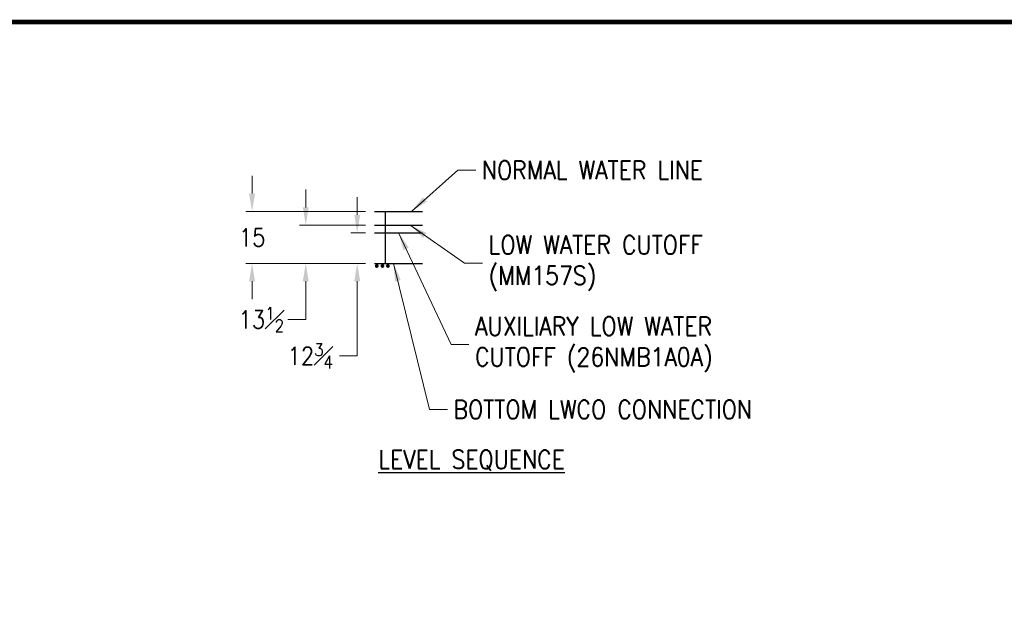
# Model space of a CAD drawing. Extents: x 1 to 669, y 0 to 417.
# Tile 257 of 297: x 258 to 451, y 302 to 417. Entities that reach past the tile are written whole.
import ezdxf
from ezdxf.enums import TextEntityAlignment as Align

# ---------------------------------------------------------------- set-up
doc = ezdxf.new("R2010")
doc.units = 0
doc.header["$LTSCALE"] = 12
doc.header["$MEASUREMENT"] = 0
doc.layers.get('0').update_dxf_attribs({"linetype": 'CONTINUOUS'})
doc.layers.add('D', color=2, linetype='CONTINUOUS')
doc.layers.add('X', color=1, linetype='CONTINUOUS')
doc.styles.get("Standard").update_dxf_attribs({"font": 'SIMPLEX.SHX', "width": 0.875})
doc.dimstyles.get("Standard").update_dxf_attribs({"dimscale": 28, "dimtxt": 0.125, "dimasz": 0.125, "dimexe": 0.04375, "dimexo": 0.0625, "dimgap": 0.04375, "dimtad": 0, "dimtih": 1, "dimtoh": 1, "dimdec": 4, "dimzin": 12, "dimdsep": 46, "dimlunit": 5, "dimtxsty": 'Standard', "dimcen": 0, "dimclrd": 256, "dimclre": 256, "dimclrt": 256, "dimadec": 1, "dimazin": 3, "dimtfac": 0.875, "dimtdec": 4, "dimtofl": 0, "dimtmove": 0, "dimatfit": 2, "dimfxl": 1, "dimtolj": 1, "dimtzin": 12, "dimlwd": 13, "dimlwe": 13, "dimarcsym": 0})

# ---------------------------------------------------------------- blocks, each defined once
blk = doc.blocks.new('*D117')
at = {"layer": 'D', "lineweight": 13, "transparency": 16777216}
for p, q in [((303.29, 382.58), (303.29, 386.08)), ((325.6, 379.08), (302.06, 379.08)), ((325.6, 368.85), (302.06, 368.85)), ((303.29, 365.35), (303.29, 361.85))]:
    blk.add_line(p, q, dxfattribs=at)
at = {"layer": 'D', "transparency": 16777216}
for points in [[(302.7, 382.58), (303.87, 382.58), (303.29, 379.08)], [(302.7, 365.35), (303.87, 365.35), (303.29, 368.85)]]:
    blk.add_solid(points, dxfattribs=at)
at = {"layer": 'D', "transparency": 16777216, "insert": (303.29, 373.96), "char_height": 3.5, "attachment_point": 5}
blk.add_mtext('\\A1;15', dxfattribs=at)
blk = doc.blocks.new('*D118')
at = {"layer": 'D', "lineweight": 13, "transparency": 16777216}
for p, q in [((323.94, 378.4), (323.94, 381.9)), ((325.6, 374.9), (322.72, 374.9)), ((325.6, 368.85), (322.72, 368.85)), ((323.94, 365.35), (323.94, 350.67)), ((323.94, 350.67), (320.44, 350.67))]:
    blk.add_line(p, q, dxfattribs=at)
at = {"layer": 'D', "transparency": 16777216}
for points in [[(323.36, 378.4), (324.53, 378.4), (323.94, 374.9)], [(323.36, 365.35), (324.53, 365.35), (323.94, 368.85)]]:
    blk.add_solid(points, dxfattribs=at)
at = {"layer": 'D', "transparency": 16777216, "insert": (314.71, 350.67), "char_height": 3.5, "width": 0.8764, "attachment_point": 5}
blk.add_mtext('\\A1;12{\\H0.7x;\\S3#4;}', dxfattribs=at)
blk = doc.blocks.new('*D119')
at = {"layer": 'D', "lineweight": 13, "transparency": 16777216}
for p, q in [((313.83, 379.87), (313.83, 383.37)), ((325.6, 376.37), (312.61, 376.37)), ((325.6, 368.85), (312.61, 368.85)), ((313.83, 365.35), (313.83, 357.83)), ((313.83, 357.83), (310.33, 357.83))]:
    blk.add_line(p, q, dxfattribs=at)
at = {"layer": 'D', "transparency": 16777216}
for points in [[(313.25, 379.87), (314.41, 379.87), (313.83, 376.37)], [(313.25, 365.35), (314.41, 365.35), (313.83, 368.85)]]:
    blk.add_solid(points, dxfattribs=at)
at = {"layer": 'D', "transparency": 16777216, "insert": (305.1, 357.83), "char_height": 3.5, "attachment_point": 5}
blk.add_mtext('\\A1;13{\\H0.7x;\\S1#2;}', dxfattribs=at)

msp = doc.modelspace()

# ---------------------------------------------------------------- linework, layer by layer
for p, q in [((327.34746, 379.07855), (336.77532, 379.07855)), ((329.47957, 368.84787), (329.47957, 379.07855)), ((327.34746, 376.3657), (336.77532, 376.3657)), ((327.34746, 374.90007), (336.77532, 374.90007)), ((327.34746, 368.84787), (336.77532, 368.84787))]:
    msp.add_line(p, q)
at = {"const_width": 0.36897}
for points in [[(327.97155, 368.35298, -1), (327.60258, 368.35298, -1)], [(329.07005, 368.35298, -1), (328.70108, 368.35298, -1)], [(329.79958, 368.35298, 1), (330.16855, 368.35298, 1)]]:
    msp.add_lwpolyline(points, format="xyb", close=True, dxfattribs=at)
at = {"layer": 'X', "const_width": 0.924}
msp.add_lwpolyline([(667.72091, 416.31601), (0.97091, 416.31601), (668.17211, 416.31601), (668.17211, 1.1444), (0.97091, 1.1444), (0.97091, 416.31601), (0.97091, 2.15051)], dxfattribs=at)

# ---------------------------------------------------------------- texts
at = {"layer": 'D', "width": 0.875}
msp.add_text('%%ULEVEL SEQUENCE', height=3.6209715, dxfattribs=at).set_placement((346.40916, 328.50758), align=Align.CENTER)
at = {"layer": 'D', "char_height": 3.6209715, "attachment_point": 4}
for s, insert in [('\\A1;NORMAL WATER LINE', (348.42474, 387.20104)), ('\\A1;LOW WATER CUTOFF\\P(MM157S)', (349.75076, 368.90438)), ('\\A1;AUXILIARY LOW WATER\\PCUTOFF (26NMB1A0A)', (347.0785, 352.89653)), ('\\A1;BOTTOM LWCO CONNECTION', (342.86519, 340.16798))]:
    msp.add_mtext(s, dxfattribs=dict(at, insert=insert))

# ---------------------------------------------------------------- dimensions: what is measured, and where the dimension line sits
at = {"layer": 'D'}
dim = msp.add_linear_dim(base=(303.28783, 379.07855), p1=(327.34746, 368.84787), p2=(327.34746, 379.07855), angle=90, text='15', dimstyle='Standard', override={"dimlfac": 0.5}, dxfattribs=at)
dim.commit()
dim.dimension.update_dxf_attribs({"geometry": '*D117', "text_midpoint": (303.28783, 373.96321), "dimtype": 160})
for base, p1, text, picture, middle in [((313.83014, 368.84787), (327.34746, 376.3657), '13{\\H0.7x;\\S1#2;}', '*D119', (305.10202, 357.83016)), ((323.94355, 368.84787), (327.34746, 374.90007), '12{\\H0.7x;\\S3#4;}', '*D118', (314.70501, 350.66861))]:
    dim = msp.add_linear_dim(base=base, p1=p1, p2=(327.34746, 368.84787), angle=90, text=text, dimstyle='Standard', dxfattribs=at)
    dim.commit()
    dim.dimension.update_dxf_attribs({"geometry": picture, "text_midpoint": middle, "dimtype": 160})

# ---------------------------------------------------------------- leaders
at = {"layer": 'D', "annotation_type": 0, "has_hookline": 1, "hookline_direction": 0}
for points in [[(334.60274, 379.07855), (343.71775, 387.20104), (347.21775, 387.20104)], [(334.35887, 376.3657), (345.04377, 368.90438), (348.54377, 368.90438)], [(332.06139, 374.90007), (342.37151, 352.89653), (345.87151, 352.89653)], [(331.09627, 368.84787), (338.1582, 340.16798), (341.6582, 340.16798)]]:
    msp.add_leader(points, dimstyle='Standard', override={"dimgap": 0.03125, "dimtad": 0}, dxfattribs=at)

doc.saveas('drawing.dxf')
